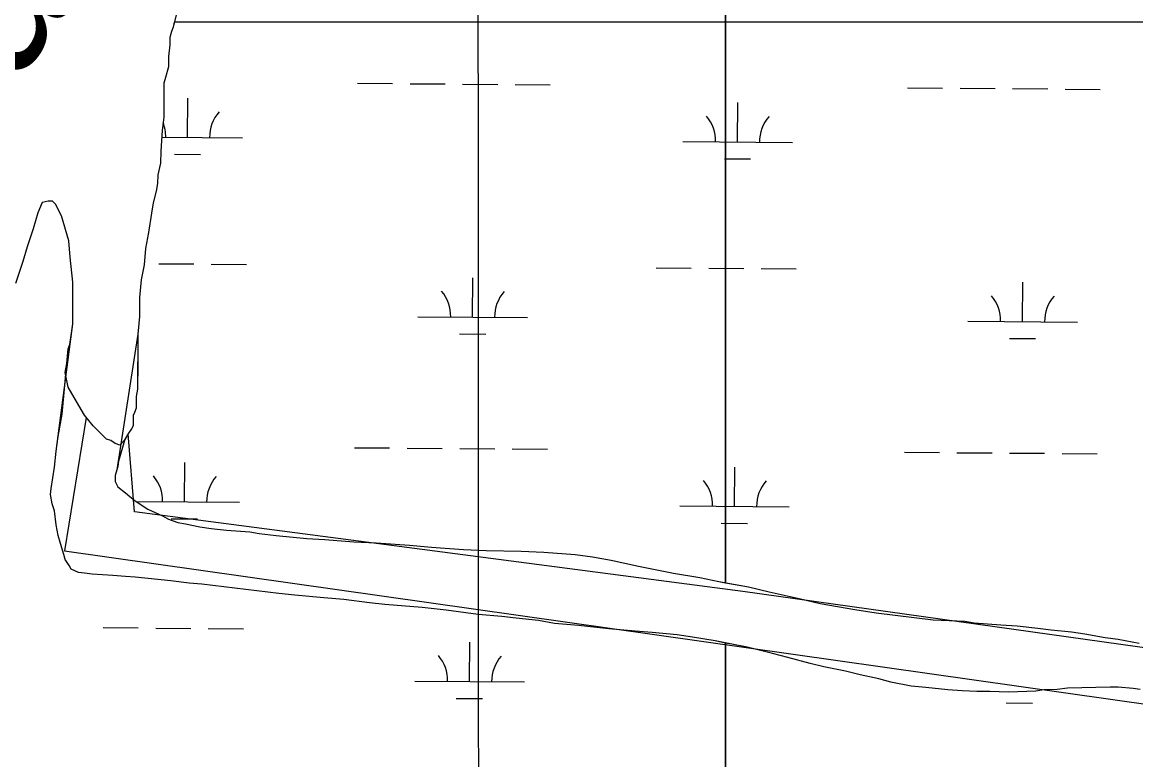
# Model space of a CAD drawing. Extents: x 3271442 to 3309282, y 752266 to 777610.
# Drawn here: x 3296146 to 3297162, y 768976 to 769649 of the extents above; entities that cross this region are included whole.
import ezdxf

# ---------------------------------------------------------------- set-up
doc = ezdxf.new("R2010")
doc.units = 0
for name, color, linetype in [('V-GRID-MAJR', 7, 'Continuous'), ('V-RIVR-IDEN', 7, 'Continuous'), ('V-SITE-VEGE', 7, 'Continuous'), ('V-TOPO-SHOR', 7, 'Continuous'), ('V-WETL-SWMP', 7, 'Continuous')]:
    doc.layers.add(name, color=color, linetype=linetype)

msp = doc.modelspace()

# ---------------------------------------------------------------- linework, layer by layer
at = {"layer": 'V-GRID-MAJR'}
msp.add_spline([(3296567.4, 757647.8), (3296564.7, 763706.6), (3296562.1, 769768.5), (3296559.4, 775830.5), (3296559.4, 775833.5)], degree=3, dxfattribs=at)
at = {"layer": 'V-SITE-VEGE'}
for points in [[(3296787.8, 770067.3), (3296787.8, 769137.8), (3296808.6, 769134), (3296827.6, 769129.5), (3296855, 769123.4), (3296874, 769118.9), (3296905.9, 769113.4), (3296925.3, 769110.4), (3296977.2, 769103.9), (3297006.1, 769102.8), (3297014.6, 769101.3), (3297039, 769099.3), (3297054, 769098.3), (3297072.9, 769096.3), (3297084.9, 769094.8), (3297103.4, 769092.8), (3297115.8, 769091.2), (3297134.3, 769087.7), (3297146.2, 769086.2), (3297165.2, 769082.7)], [(3296787.8, 769137.8), (3296787.8, 770067.3)], [(3296287.7, 769661.1), (3296283.6, 769645), (3296282.2, 769640.9), (3296280.8, 769635.5), (3296280.8, 769628.8), (3296279.4, 769618), (3296279.4, 769608.6), (3296276.7, 769599.1), (3296275.3, 769593.7), (3296275.2, 769562.7), (3296273.8, 769550.6), (3296272.4, 769531.7), (3296272.3, 769520.9), (3296269.6, 769510.1), (3296269.5, 769502.1), (3296268.2, 769495.3), (3296265.4, 769484.5), (3296264, 769475.1), (3296261.3, 769457.6), (3296258.5, 769442.8), (3296257.1, 769427.9), (3296254.4, 769414.4), (3296253, 769398.3), (3296252.9, 769380.7), (3296251.5, 769364.6), (3296232.3, 769240.9), (3296230.7, 769235.8), (3296230.7, 769230.3), (3296233.2, 769225.3), (3296240.2, 769219.8), (3296244.2, 769216.4), (3296248.6, 769212.9), (3296253.6, 769209.4), (3296260.6, 769204.9), (3296274.1, 769198.9), (3296279.5, 769195.9), (3296288, 769192.9), (3296295, 769191.4), (3296308, 769188.9), (3296318.4, 769187.3), (3296332.4, 769185.8), (3296340.9, 769185.3), (3296353.8, 769184.3), (3296362.3, 769182.8), (3296377.8, 769180.8), (3296405.7, 769178.3), (3296422.2, 769177.3), (3296448.6, 769175.2), (3296469, 769174.2), (3296499.5, 769172.2)], [(3296787.8, 768611.5), (3296787.8, 769082.7), (3296778.2, 769084.6), (3296757.7, 769088.1), (3296743.8, 769090.1), (3296720.8, 769092.2), (3296705.4, 769093.7), (3296681.4, 769095.7), (3296653.5, 769098.7), (3296631.6, 769100.7), (3296617.1, 769103.2), (3296596.6, 769105.3), (3296583.7, 769106.8), (3296562.2, 769108.8), (3296532.8, 769112.8), (3296510.9, 769115.3), (3296477, 769117.9), (3296463, 769119.4), (3296439.6, 769122.4), (3296421.1, 769123.9), (3296394.7, 769126.4), (3296380.2, 769127.9), (3296309.9, 769136.5), (3296298.4, 769137.5), (3296281.5, 769139.5), (3296249.1, 769143), (3296240.1, 769143.5), (3296228.6, 769144.5), (3296209.7, 769145.6), (3296202.7, 769146.6), (3296197.2, 769147.1), (3296190.7, 769150.1), (3296188.7, 769153.6), (3296185.2, 769159.1), (3296183.8, 769163.5), (3296180.8, 769173.5), (3296178.8, 769181), (3296176.8, 769190.5), (3296175.3, 769203.5), (3296173.3, 769209.9), (3296171.8, 769218.4), (3296172.3, 769223.9), (3296175.4, 769243.4), (3296176.9, 769257.8), (3296177.9, 769264.8), (3296192.2, 769374.2), (3296192.3, 769412), (3296189.7, 769434.9), (3296188.4, 769449.8), (3296181.8, 769472.7), (3296176.4, 769483.5), (3296173.7, 769486.2), (3296169.7, 769486.2), (3296164.3, 769484.9), (3296160.2, 769475.5), (3296156.1, 769460.7), (3296150.6, 769444.5), (3296146.5, 769431), (3296139.7, 769410.8)], [(3296499.5, 769172.2), (3296519.4, 769170.2), (3296548.8, 769168.2), (3296569.3, 769167.1), (3296601.2, 769166.6), (3296622.1, 769165.6), (3296650.6, 769163.6), (3296666.5, 769161.5), (3296683.5, 769158.5), (3296708.4, 769153), (3296740.3, 769146.5), (3296764.3, 769142.5), (3296781.7, 769139), (3296787.8, 769137.8)], [(3297138.7, 769042.3), (3297099.8, 769041.4), (3297090.3, 769040.4), (3297078.4, 769039.9), (3297070.9, 769038.9), (3297045.9, 769038), (3297029, 769038.5), (3297017, 769038.5), (3297003.6, 769039), (3296990.6, 769040), (3296970.6, 769042), (3296957.2, 769043.5), (3296938.7, 769047), (3296927.8, 769050), (3296910.8, 769053.6), (3296897.3, 769057.1), (3296877.4, 769061.1), (3296864.9, 769064.1), (3296844.5, 769069.6), (3296830.5, 769073.1), (3296807.6, 769079.1), (3296793.6, 769081.6), (3296787.8, 769082.7), (3296787.8, 768611.5)], [(3297166.1, 769040.3), (3297159.7, 769041.3), (3297146.2, 769042.3), (3297138.7, 769042.3)]]:
    msp.add_lwpolyline(points, dxfattribs=at)
at = {"layer": 'V-TOPO-SHOR'}
for points in [[(3296287.7, 769661.1), (3296283.6, 769645), (3296282.2, 769640.9), (3296280.8, 769635.5), (3296280.8, 769628.8), (3296279.4, 769618), (3296279.4, 769608.6), (3296276.7, 769599.1), (3296275.3, 769593.7), (3296275.3, 769589.7), (3296275.3, 769585.7), (3296275.2, 769577.6), (3296275.2, 769562.7), (3296273.8, 769550.6), (3296272.4, 769531.7), (3296272.3, 769520.9), (3296269.6, 769510.1), (3296269.5, 769502.1), (3296268.2, 769495.3), (3296265.4, 769484.5), (3296264, 769475.1), (3296261.3, 769457.6), (3296258.5, 769442.8), (3296257.1, 769427.9), (3296254.4, 769414.4), (3296253, 769398.3), (3296252.9, 769390.2), (3296252.9, 769384.8), (3296252.9, 769380.7), (3296251.5, 769364.6), (3296251.4, 769345.7), (3296251.4, 769337.6), (3296251.4, 769328.1), (3296251.3, 769324.1), (3296251.3, 769318.7), (3296251.3, 769314.6), (3296249.9, 769307.9), (3296249.9, 769297.1), (3296248.5, 769293.1), (3296247.2, 769290.4), (3296247.1, 769286.3), (3296247.1, 769280.9), (3296245.8, 769278.3), (3296243.1, 769274.2), (3296239, 769267.5), (3296234.9, 769263.5), (3296230.9, 769264.8), (3296226.8, 769267.5), (3296222.8, 769268.9), (3296220.1, 769271.6), (3296210.7, 769281.1), (3296202.7, 769290.6), (3296193.3, 769306.8), (3296187.9, 769316.2), (3296185.3, 769329.7), (3296186.6, 769337.8), (3296188, 769351.3), (3296189.4, 769355.3), (3296192.2, 769374.2), (3296192.2, 769386.4), (3296192.3, 769398.5), (3296192.3, 769412), (3296189.7, 769434.9), (3296188.4, 769449.8), (3296181.8, 769472.7), (3296176.4, 769483.5), (3296173.7, 769486.2), (3296169.7, 769486.2), (3296164.3, 769484.9), (3296160.2, 769475.5), (3296156.1, 769460.7), (3296150.6, 769444.5), (3296146.5, 769431), (3296139.7, 769410.8)], [(3296204.2, 769288.7), (3296184.7, 769167), (3297347.1, 769002)], [(3297348.9, 769029), (3297313.5, 769058.2), (3296803.7, 769129.8), (3296248.3, 769202.5), (3296242.8, 769273.8)]]:
    msp.add_lwpolyline(points, dxfattribs=at)
at = {"layer": 'V-WETL-SWMP'}
for p, q in [((3296451.9, 769593.7), (3296483.9, 769593.4)), ((3296499.9, 769593.3), (3296531.9, 769593.1)), ((3296547.9, 769592.9), (3296579.9, 769592.7)), ((3296595.9, 769592.5), (3296627.9, 769592.3)), ((3296953.8, 769589.6), (3296985.8, 769589.3)), ((3297001.8, 769589.2), (3297033.8, 769588.9)), ((3297049.8, 769588.8), (3297081.8, 769588.5)), ((3297097.8, 769588.4), (3297129.8, 769588.1)), ((3296296.9, 769544.2), (3296297.2, 769580.2)), ((3296798.8, 769540.1), (3296799.1, 769576.1)), ((3296273.3, 769544.4), (3296346.9, 769543.8)), ((3296748.8, 769540.5), (3296848.8, 769539.7)), ((3296284.8, 769528.9), (3296308.8, 769528.7)), ((3296786.7, 769524.8), (3296810.7, 769524.6)), ((3296270.5, 769429), (3296302.5, 769428.8)), ((3296318.5, 769428.6), (3296350.5, 769428.4)), ((3296724.4, 769425.3), (3296756.4, 769425)), ((3296772.4, 769424.9), (3296804.4, 769424.6)), ((3296820.4, 769424.5), (3296852.4, 769424.2)), ((3296557, 769380.2), (3296557.3, 769416.2)), ((3297058.9, 769376.1), (3297059.2, 769412.1)), ((3296507, 769380.6), (3296607, 769379.8)), ((3297008.9, 769376.5), (3297108.9, 769375.7)), ((3296544.9, 769364.9), (3296568.9, 769364.7)), ((3297046.8, 769360.8), (3297070.8, 769360.6)), ((3296449.2, 769261), (3296481.2, 769260.8)), ((3296497.2, 769260.7), (3296529.2, 769260.4)), ((3296545.2, 769260.3), (3296577.2, 769260)), ((3296593.2, 769259.9), (3296625.2, 769259.6)), ((3296951, 769256.9), (3296983, 769256.7)), ((3296999, 769256.5), (3297031, 769256.3)), ((3297047, 769256.1), (3297079, 769255.9)), ((3297095, 769255.7), (3297127, 769255.5)), ((3296294.2, 769211.6), (3296294.5, 769247.6)), ((3296796, 769207.4), (3296796.3, 769243.4)), ((3296249.9, 769211.9), (3296344.2, 769211.2)), ((3296746, 769207.9), (3296846, 769207)), ((3296282, 769196.2), (3296306, 769196.1)), ((3296783.9, 769192.1), (3296807.9, 769191.9)), ((3296219.8, 769096.8), (3296251.8, 769096.5)), ((3296267.8, 769096.4), (3296299.8, 769096.1)), ((3296315.8, 769096), (3296347.8, 769095.7)), ((3296554.2, 769047.6), (3296554.5, 769083.6)), ((3296504.2, 769048), (3296604.2, 769047.2)), ((3296542.1, 769032.2), (3296566.1, 769032)), ((3297044, 769028.1), (3297068, 769027.9))]:
    msp.add_line(p, q, dxfattribs=at)
for points in [[(3298023.4, 769649.4), (3296284.7, 769649.4), (3296283.6, 769645), (3296282.2, 769640.9), (3296280.8, 769635.5), (3296280.8, 769628.8), (3296279.4, 769618)], [(3296279.4, 769618), (3296279.4, 769608.6), (3296276.7, 769599.1), (3296275.3, 769593.7), (3296275.2, 769562.7), (3296273.8, 769550.6), (3296272.4, 769531.7), (3296272.3, 769520.9), (3296269.6, 769510.1), (3296269.5, 769502.1), (3296268.2, 769495.3), (3296265.4, 769484.5), (3296264, 769475.1), (3296261.3, 769457.6), (3296258.5, 769442.8), (3296257.1, 769427.9), (3296254.4, 769414.4), (3296253, 769398.3), (3296252.9, 769380.7), (3296251.5, 769364.6), (3296251.3, 769314.6), (3296249.9, 769307.9), (3296249.9, 769297.1), (3296248.5, 769293.1), (3296247.2, 769290.4), (3296247.1, 769280.9), (3296245.8, 769278.3), (3296243.1, 769274.2), (3296239.6, 769268.6), (3296233.7, 769248.8), (3296233.2, 769243.8), (3296230.7, 769235.8), (3296230.7, 769230.3), (3296233.2, 769225.3), (3296240.2, 769219.8), (3296244.2, 769216.4), (3296248.6, 769212.9), (3296253.6, 769209.4), (3296260.6, 769204.9), (3296274.1, 769198.9), (3296279.5, 769195.9), (3296288, 769192.9), (3296295, 769191.4), (3296308, 769188.9), (3296318.4, 769187.3), (3296332.4, 769185.8), (3296340.9, 769185.3), (3296353.8, 769184.3), (3296362.3, 769182.8), (3296377.8, 769180.8), (3296405.7, 769178.3), (3296422.2, 769177.3), (3296448.6, 769175.2), (3296469, 769174.2), (3296499.5, 769172.2), (3296519.4, 769170.2), (3296548.8, 769168.1), (3296569.3, 769167.1), (3296601.2, 769166.6), (3296622.1, 769165.6), (3296650.6, 769163.6), (3296666.5, 769161.5), (3296683.5, 769158.5), (3296708.4, 769153), (3296740.3, 769146.5), (3296764.3, 769142.5), (3296781.7, 769139), (3296808.6, 769134), (3296827.6, 769129.5), (3296855, 769123.4), (3296874, 769118.9), (3296905.9, 769113.4), (3296925.3, 769110.4), (3296977.2, 769103.9), (3297006.1, 769102.8), (3297014.6, 769101.3), (3297039, 769099.3), (3297054, 769098.3), (3297072.9, 769096.3), (3297084.9, 769094.8), (3297103.4, 769092.8), (3297115.8, 769091.2), (3297134.3, 769087.7), (3297146.2, 769086.2), (3297165.2, 769082.7)], [(3297159.7, 769041.3), (3297146.2, 769042.3), (3297138.7, 769042.3), (3297099.8, 769041.4), (3297090.3, 769040.4), (3297078.4, 769039.9), (3297070.9, 769038.9), (3297045.9, 769038), (3297029, 769038.5), (3297017, 769038.5), (3297003.6, 769039), (3296990.6, 769040), (3296970.6, 769042), (3296957.2, 769043.5), (3296938.7, 769047), (3296927.8, 769050), (3296910.8, 769053.6), (3296897.3, 769057.1), (3296877.4, 769061.1), (3296864.9, 769064.1), (3296844.5, 769069.6), (3296830.5, 769073.1), (3296807.6, 769079.1), (3296793.6, 769081.6), (3296778.2, 769084.6), (3296757.7, 769088.1), (3296743.8, 769090.1), (3296720.8, 769092.2), (3296705.4, 769093.7), (3296681.4, 769095.7), (3296653.5, 769098.7), (3296631.6, 769100.7), (3296617.1, 769103.2), (3296596.6, 769105.3), (3296583.7, 769106.8), (3296562.2, 769108.8), (3296532.8, 769112.8), (3296510.9, 769115.3), (3296477, 769117.9), (3296463, 769119.4), (3296439.6, 769122.4), (3296421.1, 769123.9), (3296394.7, 769126.4), (3296380.2, 769127.9), (3296309.9, 769136.5), (3296298.4, 769137.5), (3296281.5, 769139.5), (3296249.1, 769143), (3296240.1, 769143.5), (3296228.6, 769144.5), (3296209.7, 769145.6), (3296202.7, 769146.6), (3296197.2, 769147.1), (3296190.7, 769150.1), (3296188.7, 769153.6), (3296185.2, 769159.1), (3296183.8, 769163.5), (3296180.8, 769173.5), (3296178.8, 769181), (3296176.8, 769190.5), (3296175.3, 769203.5), (3296173.3, 769209.9), (3296171.8, 769218.4), (3296172.3, 769223.9), (3296175.4, 769243.4), (3296176.9, 769257.8), (3296178.9, 769271.3), (3296182.4, 769291.7), (3296187, 769341.1), (3296188, 769351.3), (3296189.4, 769355.3), (3296192.2, 769374.2), (3296192.3, 769412), (3296189.7, 769434.9), (3296188.4, 769449.8), (3296181.8, 769472.7), (3296176.4, 769483.5), (3296173.7, 769486.2), (3296169.7, 769486.2), (3296164.3, 769484.9), (3296160.2, 769475.5), (3296156.1, 769460.7), (3296150.6, 769444.5), (3296146.5, 769431), (3296139.7, 769410.8)], [(3297166.1, 769040.3), (3297159.7, 769041.3)]]:
    msp.add_lwpolyline(points, dxfattribs=at)
for centre, start, end in [((3296352.1, 769544.3), 138.7563, 180.2999), ((3296241.7, 769545.2), 358.7563, 20.8421), ((3296743.5, 769541), 358.7563, 40.2999), ((3296854, 769540.1), 138.7563, 180.2999), ((3296501.8, 769381.2), 358.7563, 40.2999), ((3296612.2, 769380.3), 138.7563, 180.2999), ((3297003.6, 769377), 358.7563, 40.2999), ((3297114.1, 769376.1), 138.7563, 180.2999), ((3296238.9, 769212.5), 358.7563, 40.2999), ((3296349.4, 769211.6), 138.7563, 180.2999), ((3296740.8, 769208.4), 358.7563, 40.2999), ((3296851.3, 769207.5), 138.7563, 180.2999), ((3296499, 769048.5), 358.7563, 40.2999), ((3296609.5, 769047.6), 138.7563, 180.2999)]:
    msp.add_arc(centre, 35.2, start, end, dxfattribs=at)

# ---------------------------------------------------------------- texts
at = {"layer": 'V-RIVR-IDEN'}
msp.add_text('Red Lake', height=133, rotation=54.4685, dxfattribs=at).set_placement((3295863, 769204.5))

doc.saveas('drawing.dxf')
